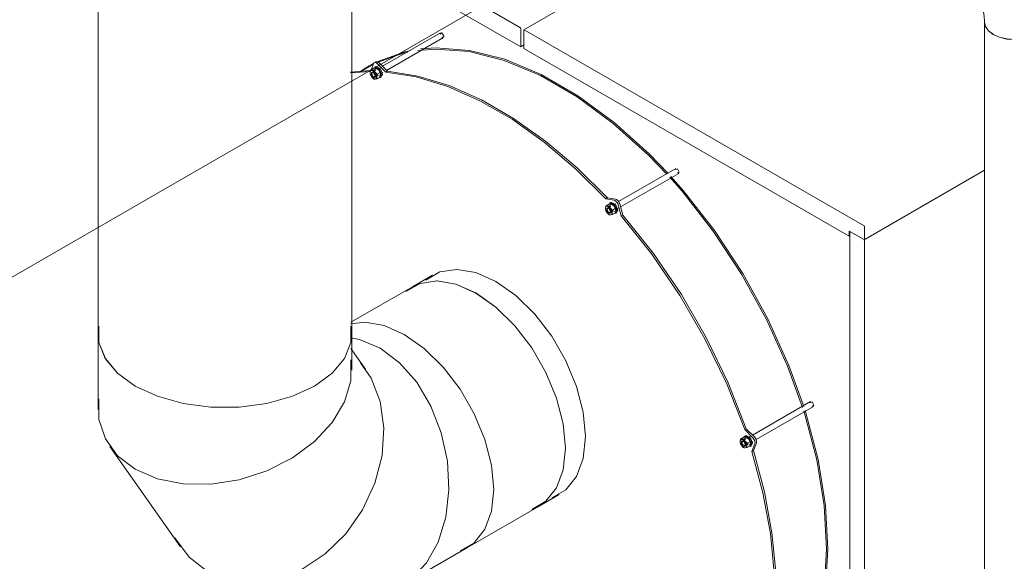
# Model space of a CAD drawing. Header units: metres. Extents: x -54598 to 1827199, y -329446 to -256744.
# Tile 291 of 474: x 195783 to 197531, y -286617 to -285655. Entities that reach past the tile are written whole.
import ezdxf

# ---------------------------------------------------------------- set-up
doc = ezdxf.new("R2010")
doc.units = ezdxf.units.M
for name, color, linetype, lineweight in [('G-ANNO-SYMB', 7, 'Continuous', 9), ('G-IMPT', 8, 'Continuous', 9), ('M-EQPM', 7, 'Continuous', 20), ('M-HVAC-DUCT', 70, 'Continuous', 20), ('P-PIPE', 7, 'Continuous', 20)]:
    doc.layers.add(name, color=color, linetype=linetype, lineweight=lineweight)

# ---------------------------------------------------------------- blocks, each defined once
blk = doc.blocks.new('PREXTHERM RSW 1890 - Гайка 12_dwg-V3-AKS11')
at = {"layer": 'G-IMPT'}
for p, q in [((-26703.2, 8305.6), (-26708.2, 8302.6)), ((-26702.2, 8303.2), (-26702.3, 8301)), ((-26702.2, 8303.2), (-26697.1, 8306.1)), ((-26705.9, 8295.9), (-26707.1, 8295.2)), ((-26697.4, 8290.4), (-26698.9, 8293.1)), ((-26696.1, 8295.7), (-26691.1, 8298.6)), ((-26696.1, 8287.6), (-26691.1, 8290.5))]:
    blk.add_line(p, q, dxfattribs=at)
for points in [[(-26708.2, 8302.6, 0), (-26708.8, 8298.3, 0), (-26708.2, 8294.6, 0)], [(-26702.2, 8303.2, 0), (-26705.7, 8302.6, 0), (-26708.2, 8302.6, 0)], [(-26703.2, 8305.6, 0), (-26699.6, 8306.1, 0), (-26697.1, 8306.1, 0)], [(-26703, 8298.9, 0), (-26702.7, 8301.8, 0), (-26702.7, 8303, 0)], [(-26696.1, 8295.7, 0), (-26699.7, 8299.1, 0), (-26702.2, 8303.2, 0)], [(-26697.1, 8306.1, 0), (-26693.6, 8302.7, 0), (-26691.1, 8298.6, 0)], [(-26702.9, 8301.5, 0), (-26705.4, 8302.3, 0), (-26707.4, 8301.6, 0), (-26708.5, 8299.5, 0), (-26708.5, 8296.5, 0), (-26707.4, 8293.2, 0), (-26705.4, 8290.1, 0), (-26702.9, 8288, 0)], [(-26708.2, 8294.6, 0), (-26705.8, 8290.5, 0), (-26703.4, 8288, 0)], [(-26702.9, 8299.1, 0), (-26704.2, 8299.6, 0), (-26705.3, 8299.5, 0), (-26706.2, 8298.9, 0), (-26706.6, 8297.7, 0), (-26706.6, 8296.1, 0), (-26706.2, 8294.4, 0), (-26705.3, 8292.8, 0), (-26704.2, 8291.4, 0), (-26702.9, 8290.3, 0)], [(-26702.9, 8301.5, 0), (-26700.3, 8299.4, 0), (-26698.3, 8296.3, 0), (-26697.2, 8293, 0), (-26697.2, 8290, 0), (-26698.3, 8287.9, 0), (-26700.3, 8287.2, 0), (-26702.9, 8288, 0)], [(-26699.1, 8293.3, 0), (-26699.5, 8295, 0), (-26700.4, 8296.7, 0), (-26701.5, 8298.1, 0), (-26702.9, 8299.1, 0)], [(-26702.9, 8290.3, 0), (-26701.5, 8289.8, 0), (-26700.4, 8289.9, 0), (-26699.5, 8290.6, 0), (-26699.1, 8291.8, 0), (-26699, 8292.5, 0)], [(-26702.2, 8287.1, 0), (-26699.7, 8287, 0), (-26696.1, 8287.6, 0)], [(-26696.1, 8287.6, 0), (-26696.7, 8291.3, 0), (-26696.1, 8295.7, 0)], [(-26691.1, 8298.6, 0), (-26690.6, 8294.9, 0), (-26691.1, 8290.5, 0)]]:
    blk.add_polyline3d(points, dxfattribs=at)
blk = doc.blocks.new('PREXTHERM RSW 1890 - Гайка 12_dwg-V4-AKS11')
at = {"layer": 'G-IMPT'}
for p, q in [((-26942.3, 8719.6), (-26947.3, 8716.7)), ((-26945, 8710), (-26946.2, 8709.3)), ((-26941.3, 8717.3), (-26941.4, 8715.1)), ((-26941.3, 8717.3), (-26936.2, 8720.2)), ((-26936.4, 8704.5), (-26938, 8707.1)), ((-26935.2, 8709.7), (-26930.2, 8712.7)), ((-26935.2, 8701.7), (-26930.2, 8704.6))]:
    blk.add_line(p, q, dxfattribs=at)
for points in [[(-26947.3, 8716.7, 0), (-26947.8, 8712.4, 0), (-26947.3, 8708.7, 0)], [(-26941.9, 8715.6, 0), (-26944.5, 8716.4, 0), (-26946.5, 8715.7, 0), (-26947.6, 8713.6, 0), (-26947.6, 8710.6, 0), (-26946.5, 8707.2, 0), (-26944.4, 8704.2, 0), (-26941.9, 8702.1, 0)], [(-26941.3, 8717.3, 0), (-26944.8, 8716.7, 0), (-26947.3, 8716.7, 0)], [(-26947.3, 8708.7, 0), (-26944.8, 8704.6, 0), (-26941.3, 8701.1, 0)], [(-26941.9, 8713.2, 0), (-26943.2, 8713.7, 0), (-26944.4, 8713.6, 0), (-26945.2, 8712.9, 0), (-26945.7, 8711.8, 0), (-26945.7, 8710.2, 0), (-26945.2, 8708.5, 0), (-26944.4, 8706.9, 0), (-26943.2, 8705.4, 0), (-26941.9, 8704.4, 0)], [(-26942.3, 8719.6, 0), (-26938.7, 8720.2, 0), (-26936.2, 8720.2, 0)], [(-26942, 8713, 0), (-26941.7, 8715.9, 0), (-26941.8, 8717.1, 0)], [(-26941.9, 8715.6, 0), (-26939.4, 8713.4, 0), (-26937.4, 8710.4, 0), (-26936.2, 8707.1, 0), (-26936.2, 8704.1, 0), (-26937.4, 8702, 0), (-26939.4, 8701.3, 0), (-26941.9, 8702.1, 0)], [(-26938.2, 8707.4, 0), (-26938.6, 8709.1, 0), (-26939.5, 8710.8, 0), (-26940.6, 8712.2, 0), (-26941.9, 8713.2, 0)], [(-26941.9, 8704.4, 0), (-26940.6, 8703.9, 0), (-26939.5, 8704, 0), (-26938.6, 8704.7, 0), (-26938.2, 8705.9, 0), (-26938.1, 8706.6, 0)], [(-26935.2, 8709.7, 0), (-26938.8, 8713.2, 0), (-26941.3, 8717.3, 0)], [(-26936.2, 8720.2, 0), (-26932.7, 8716.7, 0), (-26930.2, 8712.7, 0)], [(-26935.2, 8701.7, 0), (-26935.8, 8705.4, 0), (-26935.2, 8709.7, 0)], [(-26930.2, 8712.7, 0), (-26929.6, 8709, 0), (-26930.2, 8704.6, 0)], [(-26941.3, 8701.1, 0), (-26938.8, 8701.1, 0), (-26935.2, 8701.7, 0)]]:
    blk.add_polyline3d(points, dxfattribs=at)
blk = doc.blocks.new('PREXTHERM RSW 1890 - Гайка 12_dwg-V5-AKS11')
at = {"layer": 'G-IMPT'}
for p, q in [((-27360, 8960.8), (-27365.1, 8957.9)), ((-27362.7, 8951.2), (-27363.9, 8950.5)), ((-27359, 8958.5), (-27359.1, 8956.3)), ((-27359, 8958.5), (-27354, 8961.4)), ((-27353, 8950.9), (-27347.9, 8953.9)), ((-27354.2, 8945.7), (-27355.7, 8948.3)), ((-27353, 8942.9), (-27347.9, 8945.8))]:
    blk.add_line(p, q, dxfattribs=at)
for points in [[(-27365.1, 8957.9, 0), (-27365.6, 8953.6, 0), (-27365.1, 8949.9, 0)], [(-27359.7, 8956.8, 0), (-27362.2, 8957.6, 0), (-27364.3, 8956.9, 0), (-27365.4, 8954.8, 0), (-27365.4, 8951.8, 0), (-27364.3, 8948.4, 0), (-27362.2, 8945.4, 0), (-27359.7, 8943.3, 0)], [(-27359, 8958.5, 0), (-27362.6, 8957.9, 0), (-27365.1, 8957.9, 0)], [(-27365.1, 8949.9, 0), (-27362.6, 8945.8, 0), (-27359, 8942.3, 0)], [(-27359.7, 8954.4, 0), (-27361, 8954.9, 0), (-27362.2, 8954.8, 0), (-27363, 8954.1, 0), (-27363.5, 8953, 0), (-27363.5, 8951.4, 0), (-27363, 8949.7, 0), (-27362.2, 8948.1, 0), (-27361, 8946.6, 0), (-27359.7, 8945.6, 0)], [(-27360, 8960.8, 0), (-27356.5, 8961.4, 0), (-27354, 8961.4, 0)], [(-27359.8, 8954.2, 0), (-27359.5, 8957.1, 0), (-27359.6, 8958.3, 0)], [(-27359.7, 8956.8, 0), (-27357.2, 8954.6, 0), (-27355.1, 8951.6, 0), (-27354, 8948.3, 0), (-27354, 8945.3, 0), (-27355.1, 8943.2, 0), (-27357.2, 8942.5, 0), (-27359.7, 8943.3, 0)], [(-27355.9, 8948.6, 0), (-27356.4, 8950.3, 0), (-27357.2, 8952, 0), (-27358.4, 8953.4, 0), (-27359.7, 8954.4, 0)], [(-27353, 8950.9, 0), (-27356.5, 8954.4, 0), (-27359, 8958.5, 0)], [(-27354, 8961.4, 0), (-27350.4, 8958, 0), (-27347.9, 8953.9, 0)], [(-27353, 8942.9, 0), (-27353.5, 8946.6, 0), (-27353, 8950.9, 0)], [(-27347.9, 8953.9, 0), (-27347.4, 8950.2, 0), (-27347.9, 8945.8, 0)], [(-27359.7, 8945.6, 0), (-27358.4, 8945.1, 0), (-27357.2, 8945.2, 0), (-27356.4, 8945.9, 0), (-27355.9, 8947.1, 0), (-27355.9, 8947.8, 0)], [(-27359, 8942.3, 0), (-27356.6, 8942.3, 0), (-27353, 8942.9, 0)]]:
    blk.add_polyline3d(points, dxfattribs=at)
blk = doc.blocks.new('PREXTHERM RSW 1890 - PREXTHERM RSW 1890-566327-AKS11')
at = {"layer": 'M-EQPM'}
for p, q in [((-27098.7, 9033.6), (-27399.8, 9207.5)), ((-27399.8, 9174), (-27098.1, 8999.8)), ((-26971.5, 9100), (-27092.7, 9030)), ((-27240.6, 9024.6), (-27343.6, 8965.1)), ((-27098.1, 8999.8), (-27098.1, 9032.6)), ((-27092.9, 9029.6), (-27092.9, 8996.8)), ((-26488.9, 8681.5), (-27092.3, 9029.9)), ((-27336.3, 8957.8), (-27235.6, 9015.9)), ((-27238.1, 9016.2), (-27234.5, 9018.2)), ((-27092.8, 9002.9), (-27098.1, 8999.8)), ((-27092.9, 8996.8), (-26515.1, 8663.2)), ((-27359.6, 8970), (-27382.4, 8956.1)), ((-27360.4, 8967.9), (-27370.8, 8962)), ((-27359.6, 8969.7), (-27364, 8958.4)), ((-27355.5, 8973), (-27358.3, 8971.4)), ((-27355.7, 8972), (-27357.9, 8970.9)), ((-27352.3, 8972), (-27354.9, 8970.8)), ((-27337.5, 8954.6), (-27352.4, 8969.5)), ((-27349.6, 8971.1), (-27334.7, 8956.2)), ((-27400.3, 8954.6), (-27365.3, 8957.3)), ((-27365.4, 8955.7), (-27400.3, 8953.4)), ((-27367.1, 8964.2), (-27382.5, 8955.3)), ((-27366.4, 8966.3), (-27367.4, 8965.7)), ((-27355.8, 8958), (-27362.2, 8954.4)), ((-27360, 8958.3), (-27359.9, 8956.5)), ((-27358.2, 8955.2), (-27358.3, 8956.6)), ((-27356.5, 8964), (-27357.9, 8963.2)), ((-27357.2, 8945.7), (-27350.8, 8949.4)), ((-27356.1, 8960.2), (-27356.8, 8959.8)), ((-27348.1, 8962.5), (-27353.7, 8959.3)), ((-27348.9, 8944.5), (-27345.2, 8949.8)), ((-27348.7, 8950.6), (-27343.1, 8953.8)), ((-27347.5, 8945.4), (-27343.8, 8950.6)), ((-27334.7, 8956.2), (-27337.5, 8954.6)), ((-27349.8, 8947.6), (-27349.1, 8948)), ((-27347.4, 8945), (-27346, 8945.8)), ((-26822.8, 8783.4), (-26924.5, 8724.7)), ((-26921.1, 8715.1), (-26817.8, 8774.7)), ((-26820.3, 8775), (-26816.8, 8777)), ((-26488.5, 8657), (-26275.1, 8780.2)), ((-26944.5, 8731.1), (-26947.3, 8729.4)), ((-26932.7, 8727.1), (-26947.3, 8729.4)), ((-26944.5, 8731.1), (-26929.9, 8728.8)), ((-26938.7, 8722.8), (-26940.1, 8722)), ((-26938.1, 8716.8), (-26944.4, 8713.2)), ((-26942.3, 8717.1), (-26942.1, 8715.3)), ((-26940.4, 8714), (-26940.5, 8715.4)), ((-26939.4, 8704.5), (-26933.1, 8708.2)), ((-26938.4, 8719), (-26939.1, 8718.6)), ((-26930.3, 8721.3), (-26935.9, 8718.1)), ((-26932.1, 8706.4), (-26931.4, 8706.8)), ((-26931.1, 8703.3), (-26927.4, 8708.6)), ((-26930.9, 8709.4), (-26925.3, 8712.6)), ((-26929.7, 8704.2), (-26926, 8709.4)), ((-26929.6, 8703.8), (-26928.2, 8704.6)), ((-26920.2, 8699.2), (-26925.5, 8719.1)), ((-26922.6, 8720.7), (-26917.3, 8700.8)), ((-26917.3, 8700.8), (-26920.2, 8699.2)), ((-26515.1, 8663.2), (-26515.1, 8672.2)), ((-26515.1, 8672.2), (-26488.9, 8657.1)), ((-26488.9, 8657.1), (-26513.8, 8671.4)), ((-26513.8, 8671.4), (-26513.8, 7417.3)), ((-26488.3, 8657.4), (-26488.3, 8680.6)), ((-26513.8, 8663.9), (-26515.1, 8663.2)), ((-26488.3, 7403.2), (-26488.3, 8656.1)), ((-27255, 8593.8), (-27290.4, 8573.4)), ((-26583.7, 8369.3), (-26686.6, 8309.9)), ((-26680.3, 8302), (-26578.7, 8360.6)), ((-26581.2, 8360.9), (-26577.7, 8362.9)), ((-26697.9, 8321.2), (-26700.7, 8319.5)), ((-26697.9, 8321.2), (-26683.3, 8306.6)), ((-26699, 8302.7), (-26705.4, 8299.1)), ((-26703.2, 8303), (-26703, 8301.2)), ((-26699.6, 8308.7), (-26701, 8307.9)), ((-26686.1, 8305), (-26700.7, 8319.5)), ((-26699.3, 8304.9), (-26700, 8304.5)), ((-26691.2, 8307.2), (-26696.9, 8304)), ((-26701.3, 8300), (-26701.4, 8301.3)), ((-26700.4, 8290.4), (-26694, 8294.1)), ((-26693, 8292.4), (-26692.3, 8292.8)), ((-26692.1, 8289.3), (-26688.4, 8294.5)), ((-26691.9, 8295.3), (-26686.2, 8298.6)), ((-26690.7, 8290.1), (-26686.9, 8295.4)), ((-26690.5, 8289.7), (-26689.1, 8290.5)), ((-26688, 8280.9), (-26682.7, 8294.7)), ((-26679.9, 8296.3), (-26685.2, 8282.5)), ((-26685.2, 8282.5), (-26688, 8280.9)), ((-27065.4, 8183.7), (-27030, 8204.1))]:
    blk.add_line(p, q, dxfattribs=at)
for points in [[(-27234.5, 9018.2, 0), (-27238.1, 9024.3, 0), (-27241.6, 9022.3, 0)], [(-27098.1, 9032.6, 0), (-27098.2, 9032.8, 0), (-27098.2, 9033, 0), (-27098.3, 9033.2, 0), (-27098.4, 9033.4, 0), (-27098.6, 9033.5, 0), (-27098.7, 9033.6, 0)], [(-27092.8, 9029.9, 0), (-27092.9, 9029.8, 0), (-27092.9, 9029.6, 0)], [(-27092.3, 9029.9, 0), (-27092.5, 9030, 0), (-27092.6, 9030, 0), (-27092.7, 9030, 0)], [(-27294.2, 8993, 0), (-27304.2, 8990.8, 0), (-27354.7, 8972.6, 0)], [(-27298.5, 8990.2, 0), (-27305, 8988.7, 0), (-27351.1, 8972.6, 0)], [(-26838.7, 8773.2, 0), (-26871.6, 8807.3, 0), (-26934.1, 8863.6, 0), (-26998.4, 8910.9, 0), (-27063.3, 8948.4, 0), (-27127.6, 8975.3, 0), (-27190.1, 8991.1, 0), (-27249.6, 8995.6, 0), (-27280.8, 8993.2, 0)], [(-26836.5, 8774.4, 0), (-26869.8, 8809, 0), (-26932.4, 8865.4, 0), (-26996.9, 8912.8, 0), (-27061.9, 8950.4, 0), (-27126.4, 8977.4, 0), (-27189, 8993.2, 0), (-27248.6, 8997.8, 0), (-27276.4, 8995.8, 0)], [(-27352.4, 8969.5, 0), (-27353.9, 8970.7, 0), (-27355.3, 8971.4, 0), (-27356.7, 8971.7, 0), (-27358, 8971.5, 0), (-27359, 8970.9, 0), (-27359.6, 8969.7, 0)], [(-27356.8, 8971.4, 0), (-27356.1, 8972.5, 0), (-27355.1, 8973.2, 0), (-27353.9, 8973.4, 0), (-27352.5, 8973.1, 0), (-27351, 8972.3, 0), (-27349.6, 8971.1, 0)], [(-27367.4, 8965.7, 0), (-27380.6, 8957.4, 0), (-27383.7, 8955.2, 0)], [(-27356.2, 8948, 0), (-27359.7, 8954.1, 0), (-27363.2, 8952.1, 0)], [(-27363.2, 8952.1, 0), (-27359.7, 8945.9, 0), (-27356.2, 8948, 0)], [(-27345.2, 8949.8, 0), (-27348.9, 8959.4, 0), (-27356.3, 8963.7, 0), (-27359, 8962.1, 0)], [(-27343.8, 8950.6, 0), (-27347.5, 8960.2, 0), (-27354.9, 8964.5, 0), (-27356.2, 8964.1, 0)], [(-26947.3, 8729.4, 0), (-27001.2, 8783, 0), (-27056.9, 8830.4, 0), (-27113.8, 8870.9, 0), (-27171.1, 8903.9, 0), (-27228, 8929.1, 0), (-27283.7, 8946.1, 0), (-27337.5, 8954.6, 0)], [(-27334.7, 8956.2, 0), (-27280.9, 8947.7, 0), (-27225.1, 8930.7, 0), (-27168.2, 8905.5, 0), (-27111, 8872.5, 0), (-27054.1, 8832, 0), (-26998.3, 8784.7, 0), (-26944.5, 8731.1, 0)], [(-26816.8, 8777, 0), (-26820.3, 8783.1, 0), (-26823.8, 8781.1, 0)], [(-26597.9, 8359.1, 0), (-26624.5, 8432.5, 0), (-26661.9, 8515.4, 0), (-26706.2, 8595.7, 0), (-26756.6, 8672.1, 0), (-26812, 8743, 0), (-26833.8, 8767.8, 0)], [(-26595.7, 8360.4, 0), (-26622.2, 8433.5, 0), (-26659.7, 8516.5, 0), (-26704.1, 8597, 0), (-26754.6, 8673.5, 0), (-26810.2, 8744.6, 0), (-26831.6, 8769, 0)], [(-26927.4, 8708.6, 0), (-26931.1, 8718.2, 0), (-26938.6, 8722.5, 0), (-26941.3, 8720.9, 0)], [(-26926, 8709.4, 0), (-26929.7, 8719, 0), (-26937.2, 8723.3, 0), (-26938.4, 8722.9, 0)], [(-26925.5, 8719.1, 0), (-26926.1, 8721, 0), (-26927.1, 8722.8, 0), (-26928.4, 8724.4, 0), (-26929.8, 8725.7, 0), (-26931.2, 8726.7, 0), (-26932.7, 8727.1, 0)], [(-26929.9, 8728.8, 0), (-26928.4, 8728.3, 0), (-26927, 8727.4, 0), (-26925.5, 8726.1, 0), (-26924.3, 8724.4, 0), (-26923.3, 8722.6, 0), (-26922.6, 8720.7, 0)], [(-26938.4, 8706.8, 0), (-26941.9, 8712.9, 0), (-26945.5, 8710.9, 0)], [(-26945.5, 8710.9, 0), (-26941.9, 8704.7, 0), (-26938.4, 8706.8, 0)], [(-26700.7, 8319.5, 0), (-26732.7, 8400.7, 0), (-26771.2, 8480.6, 0), (-26815.8, 8557.7, 0), (-26865.8, 8631, 0), (-26920.2, 8699.2, 0)], [(-26917.3, 8700.8, 0), (-26862.9, 8632.6, 0), (-26813, 8559.4, 0), (-26768.4, 8482.2, 0), (-26729.8, 8402.4, 0), (-26697.9, 8321.2, 0)], [(-26488.3, 8680.6, 0), (-26488.3, 8680.7, 0), (-26488.4, 8680.9, 0), (-26488.5, 8681.1, 0), (-26488.6, 8681.3, 0), (-26488.7, 8681.4, 0), (-26488.9, 8681.5, 0)], [(-26488.9, 8657.1, 0), (-26488.7, 8657, 0), (-26488.6, 8657, 0), (-26488.5, 8657, 0), (-26488.4, 8657.1, 0), (-26488.3, 8657.2, 0), (-26488.3, 8657.4, 0)], [(-26488.3, 8656.1, 0), (-26488.3, 8656.3, 0), (-26488.4, 8656.4, 0), (-26488.5, 8656.6, 0), (-26488.6, 8656.8, 0), (-26488.7, 8656.9, 0), (-26488.9, 8657.1, 0)], [(-27142.5, 8582.7, 0), (-27177.9, 8598.5, 0), (-27211.6, 8604.3, 0), (-27241.7, 8599.9, 0), (-27266.9, 8585.3, 0)], [(-27302.3, 8564.9, 0), (-27277.1, 8579.4, 0), (-27246.9, 8583.9, 0), (-27213.3, 8578.1, 0), (-27177.9, 8562.3, 0)], [(-27043.3, 8198.1, 0), (-27018.2, 8212.6, 0), (-26999.2, 8236.5, 0), (-26987.4, 8268.5, 0), (-26983.4, 8307.1, 0), (-26987.4, 8350.3, 0), (-26999.2, 8395.9, 0), (-27018.2, 8441.7, 0), (-27043.3, 8485.3, 0), (-27073.5, 8524.6, 0), (-27107.1, 8557.6, 0), (-27142.5, 8582.7, 0)], [(-27177.9, 8562.3, 0), (-27142.5, 8537.2, 0), (-27108.9, 8504.2, 0), (-27078.7, 8464.9, 0), (-27053.5, 8421.3, 0), (-27034.6, 8375.5, 0), (-27022.8, 8329.9, 0), (-27018.8, 8286.7, 0), (-27022.8, 8248.1, 0), (-27034.6, 8216.1, 0), (-27053.5, 8192.2, 0), (-27078.7, 8177.6, 0)], [(-26577.7, 8362.9, 0), (-26581.2, 8369, 0), (-26584.8, 8367, 0)], [(-26555.3, 8107.3, 0), (-26559.7, 8184.6, 0), (-26572.9, 8265.6, 0), (-26594.7, 8348.7, 0), (-26595.8, 8352.4, 0)], [(-26552.9, 8107.5, 0), (-26557.3, 8185, 0), (-26570.5, 8266.2, 0), (-26592.3, 8349.5, 0), (-26593.6, 8353.6, 0)], [(-26688.4, 8294.5, 0), (-26692.1, 8304.1, 0), (-26699.5, 8308.4, 0), (-26702.2, 8306.9, 0)], [(-26686.9, 8295.4, 0), (-26690.7, 8304.9, 0), (-26698.1, 8309.2, 0), (-26699.4, 8308.8, 0)], [(-26682.7, 8294.7, 0), (-26682.4, 8296.2, 0), (-26682.5, 8297.9, 0), (-26682.9, 8299.8, 0), (-26683.7, 8301.6, 0), (-26684.8, 8303.4, 0), (-26686.1, 8305, 0)], [(-26683.3, 8306.6, 0), (-26682, 8305.1, 0), (-26680.9, 8303.3, 0), (-26680.1, 8301.4, 0), (-26679.6, 8299.5, 0), (-26679.6, 8297.8, 0), (-26679.9, 8296.3, 0)], [(-26699.3, 8292.7, 0), (-26702.9, 8298.8, 0), (-26706.4, 8296.8, 0)], [(-26706.4, 8296.8, 0), (-26702.9, 8290.7, 0), (-26699.3, 8292.7, 0)], [(-26688, 7828.7, 0), (-26668.4, 7879.7, 0), (-26655.1, 7936.7, 0), (-26648.5, 7998.7, 0), (-26648.5, 8065.1, 0), (-26655.1, 8134.9, 0), (-26668.4, 8207.2, 0), (-26688, 8280.9, 0)], [(-26685.2, 8282.5, 0), (-26665.6, 8208.8, 0), (-26652.3, 8136.5, 0), (-26645.6, 8066.8, 0), (-26645.6, 8000.4, 0), (-26652.3, 7938.3, 0), (-26665.6, 7881.3, 0), (-26685.2, 7830.3, 0)], [(-26624.5, 7861.9, 0), (-26594.7, 7911.2, 0), (-26572.9, 7969.3, 0), (-26559.7, 8035, 0), (-26555.3, 8107.3, 0)], [(-26620.9, 7863.5, 0), (-26592.3, 7911, 0), (-26570.5, 7969.2, 0), (-26557.3, 8035.1, 0), (-26552.9, 8107.5, 0)]]:
    blk.add_polyline3d(points, dxfattribs=at)
for name in ['PREXTHERM RSW 1890 - Гайка 12_dwg-V5-AKS11', 'PREXTHERM RSW 1890 - Гайка 12_dwg-V4-AKS11', 'PREXTHERM RSW 1890 - Гайка 12_dwg-V3-AKS11']:
    blk.add_blockref(name, (0, 0))
blk = doc.blocks.new('ADSK_СтальСварка_Отвод_ГОСТ17375-2001 - Исполнение 2-733595-AKS11')
at = {"layer": 'P-PIPE', "color": 22}
for points in [[(-26354.2, 9180.5, 0), (-26360.3, 9186.2, 0), (-26364.1, 9194.6, 0), (-26365.4, 9205.3, 0), (-26364.1, 9217.4, 0), (-26360.3, 9230.3, 0), (-26354.2, 9242.9, 0), (-26346.3, 9254.5, 0), (-26337.1, 9264.2, 0), (-26327.2, 9271.4, 0)], [(-26327.2, 9271.4, 0), (-26317.3, 9275.6, 0), (-26308.1, 9276.5, 0), (-26300.2, 9274.1, 0)], [(-26167.1, 9043.6, 0), (-26167.3, 9050.4, 0), (-26167.6, 9057.2, 0), (-26168.2, 9064, 0), (-26168.9, 9070.8, 0), (-26169.9, 9077.6, 0), (-26171.1, 9084.5, 0), (-26172.5, 9091.3, 0), (-26174.1, 9098.1, 0), (-26175.9, 9104.9, 0), (-26177.8, 9111.7, 0), (-26180, 9118.5, 0), (-26182.3, 9125.3, 0), (-26184.8, 9132, 0), (-26187.4, 9138.6, 0), (-26190.3, 9145.2, 0), (-26193.3, 9151.8, 0), (-26196.4, 9158.3, 0), (-26199.7, 9164.8, 0), (-26203.2, 9171.1, 0), (-26206.8, 9177.4, 0), (-26210.5, 9183.6, 0), (-26214.4, 9189.7, 0), (-26218.4, 9195.7, 0), (-26222.6, 9201.6, 0), (-26226.9, 9207.4, 0), (-26231.3, 9213.1, 0), (-26235.8, 9218.6, 0), (-26240.5, 9224.1, 0), (-26245.2, 9229.3, 0), (-26250.1, 9234.5, 0), (-26255.1, 9239.5, 0), (-26260.2, 9244.3, 0), (-26265.4, 9248.9, 0), (-26270.7, 9253.4, 0), (-26276.1, 9257.8, 0), (-26281.6, 9261.9, 0), (-26287.1, 9265.8, 0), (-26292.8, 9269.6, 0), (-26298.6, 9273.1, 0), (-26300.2, 9274.1, 0)], [(-26354.2, 9180.5, 0), (-26351.5, 9178.9, 0), (-26348.8, 9177.2, 0), (-26346, 9175.2, 0), (-26343.1, 9173.1, 0), (-26340.2, 9170.8, 0), (-26337.2, 9168.3, 0), (-26334.2, 9165.7, 0), (-26331.2, 9162.9, 0), (-26328.2, 9159.9, 0), (-26325.3, 9156.8, 0), (-26322.3, 9153.6, 0), (-26319.4, 9150.2, 0), (-26316.5, 9146.8, 0), (-26313.7, 9143.2, 0), (-26310.9, 9139.5, 0), (-26308.2, 9135.6, 0), (-26305.5, 9131.8, 0), (-26303, 9127.8, 0), (-26300.5, 9123.7, 0), (-26298.1, 9119.6, 0), (-26295.8, 9115.5, 0), (-26293.6, 9111.3, 0), (-26291.5, 9107, 0), (-26289.6, 9102.8, 0), (-26287.7, 9098.5, 0), (-26286, 9094.3, 0), (-26284.4, 9090, 0), (-26282.9, 9085.8, 0), (-26281.5, 9081.6, 0), (-26280.3, 9077.5, 0), (-26279.2, 9073.4, 0), (-26278.3, 9069.4, 0), (-26277.4, 9065.5, 0), (-26276.7, 9061.7, 0), (-26276.2, 9057.9, 0), (-26275.7, 9054.3, 0), (-26275.4, 9050.9, 0), (-26275.2, 9047.6, 0), (-26275.1, 9044.4, 0), (-26275.1, 9043.6, 0)], [(-26183, 9021.5, 0), (-26194.1, 9016.6, 0), (-26207.2, 9013.5, 0), (-26221.1, 9012.4, 0), (-26235.1, 9013.5, 0), (-26248.1, 9016.6, 0), (-26259.3, 9021.5, 0), (-26267.9, 9028, 0), (-26273.3, 9035.5, 0), (-26275.1, 9043.6, 0)], [(-26167.1, 9043.6, 0), (-26169, 9035.5, 0), (-26174.4, 9028, 0), (-26183, 9021.5, 0)]]:
    blk.add_polyline3d(points, dxfattribs=at)
blk = doc.blocks.new('ADSK_Отвод_Круглый - Стандарт-697106-AKS11')
at = {"layer": 'M-HVAC-DUCT', "color": 5}
for p, q in [((-27848.4, 8488.8), (-27848.4, 8355.5)), ((-27398.4, 8425.1), (-27398.4, 8488.8)), ((-27374.1, 8426.9), (-27399.8, 8463.5)), ((-27827.5, 8289.4), (-27702.2, 8111.2)), ((-27308.1, 8043.6), (-27192.7, 8110.2)), ((-27592.8, 8048), (-27375.8, 8028.6))]:
    blk.add_line(p, q, dxfattribs=at)
for points in [[(-27847, 8503.3, 0), (-27847, 8474.2, 0), (-27835.7, 8445.9, 0), (-27813.9, 8419.7, 0), (-27782.5, 8396.9, 0)], [(-27464.3, 8396.9, 0), (-27432.9, 8419.7, 0), (-27411, 8445.9, 0), (-27399.8, 8474.2, 0), (-27399.8, 8503.3, 0)], [(-27400.1, 8507.3, 0), (-27374.2, 8510.4, 0), (-27340.6, 8504.6, 0), (-27305.2, 8488.8, 0)], [(-27399.8, 8482.5, 0), (-27384.3, 8479.4, 0), (-27347.8, 8464.2, 0)], [(-27305.2, 8488.8, 0), (-27269.8, 8463.7, 0), (-27236.1, 8430.7, 0), (-27206, 8391.4, 0), (-27180.8, 8347.8, 0), (-27161.8, 8302, 0), (-27150.1, 8256.4, 0), (-27146.1, 8213.2, 0)], [(-27347.8, 8464.2, 0), (-27313.5, 8438.5, 0), (-27283, 8403.7, 0), (-27257.9, 8361.4, 0), (-27239.5, 8313.9, 0), (-27228.6, 8263.5, 0), (-27225.8, 8212.6, 0), (-27231.3, 8164, 0)], [(-27399.8, 8443.4, 0), (-27399.8, 8406.5, 0), (-27411, 8368.8, 0), (-27432.9, 8332.2, 0), (-27464.3, 8298.5, 0)], [(-27382.8, 8438.2, 0), (-27364.1, 8410.9, 0), (-27347.9, 8369.5, 0), (-27341.1, 8323, 0), (-27344.2, 8273.8, 0), (-27357.1, 8224.4, 0), (-27379, 8177.2, 0)], [(-27782.5, 8396.9, 0), (-27743.1, 8378.8, 0), (-27697.7, 8366.2, 0), (-27648.6, 8359.7, 0), (-27598.2, 8359.7, 0), (-27549.1, 8366.2, 0), (-27503.7, 8378.8, 0), (-27464.3, 8396.9, 0)], [(-27782.5, 8249.2, 0), (-27813.9, 8273.2, 0), (-27835.7, 8303.1, 0), (-27847, 8337.3, 0), (-27847, 8374.2, 0)], [(-27464.3, 8298.5, 0), (-27503.7, 8269.4, 0), (-27549.1, 8246.4, 0), (-27598.2, 8230.5, 0), (-27648.6, 8222.7, 0), (-27697.7, 8223.4, 0), (-27743.1, 8232.3, 0), (-27782.5, 8249.2, 0)], [(-27146.1, 8213.2, 0), (-27150.1, 8174.6, 0), (-27161.8, 8142.6, 0), (-27180.8, 8118.7, 0), (-27206, 8104.2, 0)], [(-27379, 8177.2, 0), (-27408.9, 8134.6, 0), (-27445.3, 8098.7, 0), (-27486.3, 8071.4, 0), (-27530, 8054, 0), (-27574, 8047.4, 0), (-27616.3, 8051.9, 0), (-27654.6, 8067.3, 0)], [(-27231.3, 8164, 0), (-27244.8, 8119.9, 0), (-27265.6, 8082.7, 0), (-27292.6, 8054.1, 0), (-27324.6, 8035.7, 0), (-27359.8, 8028.3, 0), (-27388.2, 8030.4, 0)], [(-27654.6, 8067.3, 0), (-27687.1, 8092.8, 0), (-27712.1, 8127.1, 0)]]:
    blk.add_polyline3d(points, dxfattribs=at)
blk = doc.blocks.new('fasdfsf')
at = {"layer": 'G-ANNO-SYMB'}
blk.add_line((436534, 103222.2), (428183.3, 98401), dxfattribs=at)
at = {"layer": 'M-HVAC-DUCT', "color": 5}
for p, q in [((430971.2, 102141), (430971.2, 99820.2)), ((431421.2, 99820.2), (431421.2, 102141)), ((431529.2, 99904.9), (431419.8, 99841.7)), ((431626.9, 99441.7), (431754.2, 99515.2))]:
    blk.add_line(p, q, dxfattribs=at)
for points in [[(431517.3, 99896.4, 0), (431542.5, 99910.9, 0), (431572.6, 99915.4, 0), (431606.3, 99909.6, 0), (431641.7, 99893.7, 0)], [(431641.7, 99893.7, 0), (431677.1, 99868.7, 0), (431710.7, 99835.7, 0), (431740.9, 99796.4, 0), (431766, 99752.7, 0), (431785, 99707, 0), (431796.8, 99661.3, 0), (431800.8, 99618.2, 0)], [(431514.4, 99820.2, 0), (431479, 99836.1, 0), (431445.3, 99841.9, 0), (431419.5, 99838.8, 0)], [(431037.1, 99728.4, 0), (431005.7, 99751.1, 0), (430983.8, 99777.3, 0), (430972.6, 99805.7, 0), (430972.6, 99834.8, 0)], [(431419.8, 99834.8, 0), (431419.8, 99805.7, 0), (431408.6, 99777.3, 0), (431386.7, 99751.1, 0), (431355.3, 99728.4, 0)], [(431673.5, 99544.7, 0), (431669.5, 99587.9, 0), (431657.7, 99633.5, 0), (431638.8, 99679.3, 0), (431613.6, 99722.9, 0), (431583.4, 99762.2, 0), (431549.8, 99795.2, 0), (431514.4, 99820.2, 0)], [(431355.3, 99728.4, 0), (431315.9, 99710.3, 0), (431270.5, 99697.6, 0), (431221.4, 99691.2, 0), (431171, 99691.2, 0), (431121.9, 99697.6, 0), (431076.5, 99710.3, 0), (431037.1, 99728.4, 0)], [(431800.8, 99618.2, 0), (431796.8, 99579.6, 0), (431785, 99547.6, 0), (431766, 99523.7, 0), (431740.9, 99509.1, 0)], [(431613.6, 99435.6, 0), (431638.8, 99450.2, 0), (431657.7, 99474.1, 0), (431669.5, 99506.1, 0), (431673.5, 99544.7, 0)]]:
    blk.add_polyline3d(points, dxfattribs=at)
at = {"layer": 'P-PIPE', "color": 22}
blk.add_line((432544.4, 100375.1), (432544.4, 98912.3), dxfattribs=at)
for points in [[(432544.4, 100375.1, 0), (432546.3, 100367, 0), (432551.6, 100359.5, 0), (432560.2, 100353, 0)], [(432560.2, 100353, 0), (432571.4, 100348.1, 0), (432584.4, 100344.9, 0), (432598.4, 100343.9, 0), (432612.4, 100344.9, 0), (432625.4, 100348.1, 0), (432636.6, 100353, 0)]]:
    blk.add_polyline3d(points, dxfattribs=at)
at = {"layer": 'M-EQPM'}
blk.add_blockref('PREXTHERM RSW 1890 - PREXTHERM RSW 1890-566327-AKS11', (458819.6, 91331.5), dxfattribs=at)
at = {"layer": 'M-HVAC-DUCT', "color": 5}
blk.add_blockref('ADSK_Отвод_Круглый - Стандарт-697106-AKS11', (458819.6, 91331.5), dxfattribs=at)
at = {"layer": 'P-PIPE', "color": 22}
blk.add_blockref('ADSK_СтальСварка_Отвод_ГОСТ17375-2001 - Исполнение 2-733595-AKS11', (458819.6, 91331.5), dxfattribs=at)

msp = doc.modelspace()

# ---------------------------------------------------------------- block references
at = {"color": 5, "lineweight": 30}
msp.add_blockref('fasdfsf', (-235048.8, -386034.1), dxfattribs=at)

doc.saveas('drawing.dxf')
